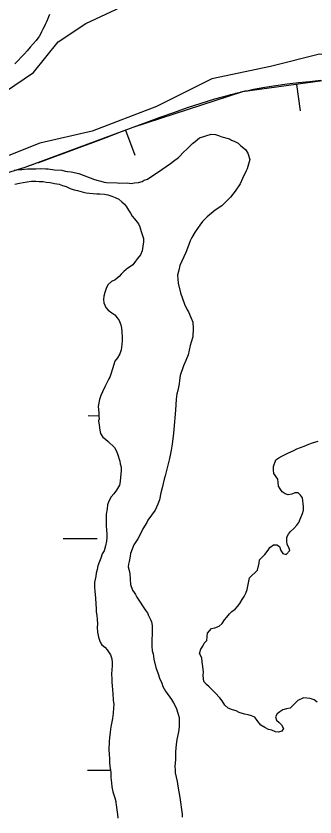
# Model space of a CAD drawing. Extents: x 3180038 to 3217926, y 922069 to 947485.
# Drawn here: x 3192269 to 3192550, y 939884 to 940636 of the extents above; entities that cross this region are included whole.
import ezdxf

# ---------------------------------------------------------------- set-up
doc = ezdxf.new("R2010")
doc.units = 0
for name, color, linetype in [('V-BORW-LINE', 7, 'Continuous'), ('V-LEVE-TOET', 7, 'Continuous'), ('V-SITE-VEGE', 7, 'Continuous'), ('V-TOPO-SHOR', 7, 'Continuous'), ('V-WETL-SWMP', 7, 'Continuous')]:
    doc.layers.add(name, color=color, linetype=linetype)

msp = doc.modelspace()

# ---------------------------------------------------------------- linework, layer by layer
at = {"layer": 'V-BORW-LINE'}
for p, q in [((3192544.53, 940573.89), (3192533.97, 940572.8)), ((3192555.09, 940574.89), (3192544.53, 940573.89)), ((3192502.41, 940568.49), (3192491.96, 940566.55)), ((3192512.91, 940570.13), (3192502.41, 940568.49)), ((3192523.42, 940571.72), (3192512.91, 940570.13)), ((3192533.97, 940572.8), (3192523.42, 940571.72)), ((3192532.18, 940571.26), (3192535.58, 940546.49)), ((3192468.41, 940561.01), (3192455.34, 940557.36)), ((3192442.38, 940553.38), (3192429.44, 940549.33)), ((3192455.34, 940557.36), (3192442.38, 940553.38)), ((3192416.69, 940544.8), (3192403.94, 940540.27)), ((3192429.44, 940549.33), (3192416.69, 940544.8)), ((3192403.94, 940540.27), (3192391.22, 940535.66)), ((3192378.52, 940531.01), (3192365.87, 940526.19)), ((3192371.75, 940528.51), (3192380.42, 940505.06)), ((3192391.22, 940535.66), (3192378.52, 940531.01)), ((3192353.23, 940521.36), (3192340.59, 940516.53)), ((3192365.87, 940526.19), (3192353.23, 940521.36)), ((3192340.59, 940516.53), (3192327.95, 940511.7)), ((3192315.26, 940507.01), (3192302.55, 940502.34)), ((3192327.95, 940511.7), (3192315.26, 940507.01)), ((3192302.55, 940502.34), (3192289.8, 940497.83))]:
    msp.add_line(p, q, dxfattribs=at)
for points in [[(3192565.65, 940575.84), (3192481.56, 940564.33)], [(3192481.56, 940564.33), (3192378.52, 940531.01)], [(3192378.52, 940531.01), (3192276.98, 940493.48)], [(3192276.98, 940493.48), (3192211.44, 940472.88)]]:
    msp.add_lwpolyline(points, dxfattribs=at)
for points in [[(3192491.96, 940566.55), (3192481.56, 940564.33), (3192468.41, 940561.01)], [(3192289.8, 940497.83), (3192276.98, 940493.48), (3192268.82, 940490.81)]]:
    msp.add_spline(points, degree=3, dxfattribs=at)
at = {"layer": 'V-LEVE-TOET'}
msp.add_lwpolyline([(3192300.3, 940637.04), (3192299.36, 940634.68), (3192298.38, 940632.33), (3192297.36, 940630), (3192296.3, 940627.69), (3192295.2, 940625.39), (3192294.07, 940623.12), (3192292.89, 940620.86), (3192291.68, 940618.62), (3192290.43, 940616.41), (3192290.23, 940616.06), (3192290.23, 940616.06), (3192287.61, 940612.74), (3192284.93, 940609.46), (3192282.19, 940606.23), (3192279.4, 940603.04), (3192276.56, 940599.9), (3192273.66, 940596.8), (3192270.72, 940593.76), (3192267.72, 940590.76)], dxfattribs=at)
at = {"layer": 'V-SITE-VEGE'}
for points in [[(3192425.5, 940506.98), (3192430.09, 940511.5), (3192434.68, 940516.02), (3192436.97, 940517.9), (3192441.18, 940521.29), (3192452.21, 940524.62), (3192456.01, 940524.21), (3192459.04, 940523.42), (3192462.07, 940522.26), (3192469.26, 940520.31), (3192471.15, 940519.15), (3192473.8, 940518), (3192477.58, 940516.07), (3192479.84, 940513.77), (3192484.37, 940510.32), (3192486.62, 940506.89), (3192488.47, 940500.8), (3192485.75, 940492.09), (3192484.97, 940490.2), (3192481.5, 940483.01), (3192479.19, 940478.09), (3192474.58, 940471.29), (3192470.36, 940465.63), (3192461.94, 940457.34), (3192455.84, 940453.22), (3192452.02, 940450.21), (3192448.2, 940447.2), (3192443.99, 940442.68), (3192441.3, 940439.28), (3192437.08, 940432.86), (3192434, 940427.57), (3192432.46, 940424.54), (3192430.9, 940420), (3192428.19, 940413.57), (3192422.78, 940401.46), (3192421.61, 940396.91), (3192420.44, 940392.37), (3192420.79, 940388.57), (3192421.14, 940384.77), (3192423.34, 940375.64), (3192427.06, 940364.98), (3192429.67, 940359.65), (3192430.8, 940357.74), (3192433.41, 940352.03), (3192434.9, 940348.22), (3192435.23, 940342.14), (3192434.8, 940334.55), (3192433.23, 940329.25), (3192432.45, 940326.21), (3192430.49, 940317.5), (3192428.17, 940312.2), (3192426.23, 940307.28), (3192423.12, 940298.19), (3192422.33, 940293.27), (3192421.92, 940290.23), (3192420.74, 940284.17), (3192419.95, 940280.76), (3192419.16, 940275.83), (3192418.69, 940265.58), (3192417.04, 940247.37), (3192416.63, 940243.95), (3192415.41, 940233.71), (3192414.61, 940228.03), (3192413.03, 940220.06), (3192408.73, 940203.77), (3192407.94, 940200.74), (3192405.98, 940192.79), (3192404.81, 940187.86), (3192403.62, 940181.41), (3192402.07, 940177.25), (3192399.37, 940171.58), (3192392.46, 940162.14), (3192391.68, 940160.25), (3192387.84, 940154.2), (3192385.91, 940150.04), (3192383.21, 940144.75), (3192379.37, 940139.08), (3192376.27, 940131.13), (3192375.87, 940128.48), (3192375.08, 940123.55), (3192374.3, 940120.9), (3192374.28, 940118.62), (3192375.01, 940115.2), (3192375.74, 940111.77), (3192376.09, 940106.84), (3192376.43, 940101.9), (3192378.29, 940096.57), (3192379.78, 940094.28), (3192380.91, 940092.37), (3192382.41, 940090.08), (3192390.66, 940077.11), (3192392.16, 940075.2), (3192392.91, 940073.3), (3192395.15, 940069.1), (3192395.9, 940066.82), (3192396.63, 940063.4), (3192396.59, 940057.71), (3192396.51, 940047.83), (3192396.48, 940044.04), (3192396.82, 940039.48), (3192397.56, 940036.82)], [(3192267.06, 940490.74), (3192272, 940491.46), (3192274.28, 940491.45), (3192279.6, 940492.17), (3192287.57, 940492.1), (3192292.13, 940492.45), (3192296.68, 940492.03), (3192298.96, 940492.02), (3192305.03, 940491.21), (3192311.86, 940490.78), (3192314.89, 940489.99), (3192317.17, 940489.6), (3192320.58, 940489.19), (3192327.78, 940487.62), (3192342.55, 940482.19), (3192345.95, 940481.02), (3192348.61, 940480.62), (3192351.63, 940479.46), (3192353.91, 940479.44), (3192364.16, 940478.98), (3192366.44, 940478.58), (3192373.27, 940478.91), (3192377.06, 940478.5), (3192380.1, 940478.86), (3192383.9, 940479.21), (3192387.33, 940480.32), (3192389.24, 940481.44), (3192392.28, 940482.56), (3192397.24, 940485.94), (3192400.68, 940488.19), (3192405.64, 940491.57), (3192414.04, 940497.2), (3192416.71, 940499.45), (3192421.29, 940502.84), (3192422.82, 940504.34), (3192425.5, 940506.98)], [(3192397.56, 940036.82), (3192398.29, 940031.88), (3192400.12, 940023.89), (3192402.35, 940018.18), (3192403.46, 940013.99), (3192405.7, 940009.42), (3192406.82, 940006), (3192409.06, 940001.8), (3192414.69, 939993.79), (3192416.57, 939990.73), (3192419.19, 939986.16), (3192421.04, 939980.07), (3192422.16, 939977.02), (3192422.09, 939968.29), (3192421.29, 939963.74), (3192419.72, 939956.54), (3192419.3, 939951.61), (3192418.49, 939944.78), (3192418.43, 939937.19), (3192418.01, 939931.5), (3192418.36, 939927.7), (3192418.34, 939925.04), (3192420.18, 939917.05), (3192420.9, 939912.49), (3192422.71, 939901.85), (3192424.87, 939886.27), (3192424.85, 939883.61)]]:
    msp.add_lwpolyline(points, dxfattribs=at)
at = {"layer": 'V-TOPO-SHOR'}
for points in [[(3192207.36, 940484.29), (3192224.68, 940539.16), (3192242.01, 940553.6), (3192285.33, 940582.48), (3192308.43, 940611.36), (3192334.42, 940628.69), (3192371.97, 940646.01), (3192421.06, 940660.45), (3192455.72, 940674.89), (3192490.37, 940689.33), (3192513.48, 940695.11), (3192527.92, 940698)], [(3193394.3, 940337.01), (3193293.22, 940409.2), (3193169.04, 940478.51), (3193114.17, 940527.61), (3192883.13, 940602.7), (3192819.6, 940614.25), (3192776.28, 940617.14), (3192669.43, 940599.81), (3192614.56, 940591.14), (3192553.91, 940599.81), (3192507.7, 940588.26), (3192452.83, 940576.7), (3192400.85, 940550.71), (3192340.2, 940527.61), (3192291.11, 940516.06), (3192262.23, 940504.51), (3192207.36, 940484.29), (3192094.73, 940432.31), (3191875.24, 940334.12), (3191785.72, 940267.69), (3191745.28, 940233.04), (3191745.28, 940204.16), (3191782.83, 940189.72)]]:
    msp.add_lwpolyline(points, dxfattribs=at)
at = {"layer": 'V-WETL-SWMP'}
for p, q in [((3192336.72, 940260.4), (3192346.7, 940260.38)), ((3192313.05, 940145.02), (3192345.05, 940144.95)), ((3192335.97, 939927.72), (3192357.38, 939927.68))]:
    msp.add_line(p, q, dxfattribs=at)
for points in [[(3192267.71, 940477.6), (3192272.19, 940478.64), (3192275.59, 940479.32), (3192279.35, 940480.01), (3192283.47, 940480.52), (3192287.41, 940480.49), (3192290.62, 940480.28), (3192294.2, 940480.08), (3192297.24, 940479.69), (3192300.99, 940479.31), (3192304.92, 940478.38), (3192309.21, 940477.63), (3192312.6, 940476.53), (3192315.99, 940475.43), (3192319.55, 940473.8), (3192323.3, 940472.52), (3192326.69, 940471.77), (3192330.8, 940470.49), (3192334.73, 940469.56), (3192337.95, 940469.36), (3192341.34, 940468.98), (3192344.56, 940468.77), (3192347.6, 940468.57), (3192351.89, 940468.18), (3192354.93, 940467.8), (3192358.85, 940466.34), (3192361.88, 940465.24), (3192365.45, 940463.78), (3192368.11, 940461.26), (3192370.6, 940459.09), (3192372.55, 940456.39), (3192374.49, 940453.16), (3192376.26, 940450.46), (3192377.85, 940447.76), (3192380.15, 940445.24), (3192383.87, 940440.38), (3192385.1, 940437.51), (3192386.32, 940433.21), (3192388.6, 940426.57), (3192388.57, 940423.53), (3192388.01, 940419.42), (3192387.26, 940415.13), (3192385.8, 940411.39), (3192382.91, 940408.01), (3192380.92, 940405.34), (3192378.39, 940401.96), (3192375.33, 940399.84), (3192373.89, 940398.96), (3192372.27, 940397.72), (3192369.93, 940395.59), (3192367.59, 940393.28), (3192365.6, 940390.97), (3192361.82, 940387.96), (3192358.41, 940386.38), (3192355.35, 940383.54), (3192353.72, 940380.87), (3192352.07, 940375.87), (3192351.15, 940372.66), (3192350.95, 940369.44), (3192351.28, 940366.22), (3192353.04, 940362.09), (3192355.34, 940359.57), (3192358.72, 940357.04), (3192361.75, 940355.05), (3192363.87, 940352.35), (3192365.82, 940349.65), (3192367.4, 940345.52), (3192367.91, 940342.48), (3192368.06, 940339.08), (3192368.06, 940338.54), (3192368.39, 940334.78), (3192368.36, 940331.02), (3192368.15, 940327.09), (3192367.58, 940322.26), (3192366.29, 940318.52), (3192364.12, 940314.78), (3192361.77, 940311.58), (3192360.67, 940308.37), (3192359.39, 940304.26), (3192357.92, 940299.44), (3192356.82, 940296.41), (3192356.09, 940294.98), (3192354.28, 940291.78), (3192352.46, 940288.04), (3192349.92, 940282.87), (3192348.46, 940279.48), (3192347.18, 940275.55), (3192345.88, 940269.12), (3192346.21, 940266.08), (3192346.72, 940262.86), (3192346.7, 940259.64), (3192346.86, 940257.49), (3192346.67, 940256.6), (3192346.31, 940255.53), (3192346.81, 940251.59), (3192347.49, 940246.75), (3192348.01, 940243.71)], [(3192348.01, 940243.71), (3192350.48, 940240.29), (3192352.97, 940238.3), (3192355.46, 940236.13), (3192361.32, 940230.36), (3192363.08, 940227.13), (3192364.31, 940223.72), (3192365.88, 940218.52), (3192366.23, 940217.63), (3192366.75, 940215.3), (3192367.44, 940212.07), (3192367.41, 940208.49), (3192367.01, 940202.77), (3192366.62, 940198.66), (3192365.88, 940195.27), (3192363.16, 940190.46), (3192360.8, 940187.08), (3192358.28, 940184.06), (3192355.92, 940180.14), (3192354.82, 940176.75), (3192354.43, 940173), (3192353.5, 940167.99), (3192353.48, 940164.77), (3192353.45, 940160.84), (3192353.59, 940156.9), (3192353.74, 940153.14), (3192354.07, 940149.21), (3192354.05, 940145.99), (3192353.84, 940142.59), (3192352.91, 940138.12), (3192351.63, 940133.66), (3192349.81, 940130.81), (3192348.35, 940126.53), (3192347.07, 940123.5), (3192345.61, 940119.4), (3192344.87, 940116), (3192344.13, 940112.61), (3192343.75, 940109.57), (3192342.63, 940103.86), (3192342.6, 940099.56), (3192342.74, 940095.27), (3192343.41, 940089.54), (3192343.72, 940083.46), (3192344.23, 940079.34), (3192344.2, 940076.3), (3192344.71, 940072.71), (3192345.04, 940068.96), (3192345.19, 940065.02), (3192345.16, 940061.62), (3192345.49, 940057.15), (3192346.34, 940052.31), (3192347.74, 940047.83), (3192349.33, 940045.13), (3192352.18, 940042.96), (3192354.48, 940040.44), (3192357.67, 940035.76), (3192358.71, 940032.18), (3192359.22, 940028.77), (3192359.19, 940025.38), (3192358.81, 940021.98), (3192358.6, 940017.87), (3192358.74, 940013.39), (3192358.72, 940010), (3192359.05, 940006.95), (3192359.38, 940002.66), (3192359.71, 939999.43), (3192360.2, 939993.17), (3192360.53, 939989.23), (3192360.5, 939986.01), (3192360.1, 939981), (3192359.53, 939976.18), (3192358.23, 939969.75), (3192357.66, 939966.18), (3192357.1, 939962.96), (3192356.71, 939958.13), (3192356.32, 939954.2), (3192356.08, 939947.05), (3192356.23, 939942.22), (3192356.56, 939938.64), (3192356.53, 939934.88), (3192356.86, 939931.3), (3192357.71, 939925.39), (3192357.85, 939920.74), (3192358.35, 939915.72), (3192358.67, 939911.97), (3192359.71, 939907.13), (3192361.46, 939901.57), (3192362.5, 939898.16), (3192362.67, 939896.91), (3192363.02, 939895.12), (3192363.52, 939890.46), (3192364.2, 939885.98), (3192364.53, 939882.4)], [(3192527.68, 940186.84), (3192524.45, 940186.15), (3192521.42, 940187.07), (3192518.75, 940188.88), (3192516.8, 940191.58), (3192515.39, 940194.27), (3192514.88, 940197.67), (3192514.55, 940200.72), (3192511.01, 940206.11), (3192510.68, 940209.33), (3192510.71, 940212.73), (3192512.9, 940218.8), (3192515.6, 940220.92), (3192518.47, 940222.51), (3192521.53, 940223.92), (3192524.58, 940225.5), (3192529.61, 940227.79), (3192532.48, 940229.2), (3192535.89, 940230.6), (3192539.48, 940231.83), (3192543.78, 940233.58), (3192547.37, 940234.99), (3192552.57, 940236.38)], [(3192513.71, 940139.01), (3192516.39, 940137.55), (3192517.61, 940133.97), (3192519.38, 940130.91), (3192522.59, 940129.99), (3192526.02, 940133.72), (3192524.97, 940136.59), (3192523.38, 940139.47), (3192523.04, 940142.51), (3192523.25, 940146.27), (3192524.71, 940149.3), (3192526.69, 940151.79), (3192529.58, 940154.45), (3192532.64, 940157.46), (3192534.45, 940160.13), (3192536.27, 940164.77), (3192537.91, 940168.69), (3192538.83, 940171.73), (3192538.86, 940175.13), (3192537.85, 940183.18), (3192536.08, 940185.7), (3192533.77, 940187.87), (3192530.73, 940188.07), (3192527.68, 940186.84)], [(3192551.57, 939991.31), (3192548.9, 939993.48), (3192545.15, 939994.76), (3192541.76, 939995.32), (3192538.72, 939995.52), (3192533.34, 939993.06), (3192530.99, 939990.57), (3192526.12, 939985.96), (3192522.9, 939985.09), (3192519.31, 939984.23), (3192516.62, 939982.46), (3192513.92, 939980.51), (3192512.64, 939977.66), (3192513.51, 939974.43), (3192516, 939972.27), (3192518.13, 939970.1), (3192519.89, 939966.87), (3192518.44, 939964.2), (3192515.39, 939963.15), (3192512.36, 939963.71), (3192508.97, 939965.16), (3192505.93, 939965.9), (3192502.37, 939967.72), (3192498.81, 939969.89), (3192495.26, 939974.21), (3192492.96, 939977.27), (3192489.93, 939978.73), (3192486.72, 939979.65), (3192483.32, 939980.03), (3192478.51, 939981.86), (3192475.66, 939983.31), (3192472.09, 939984.23), (3192467.99, 939985.87), (3192464.97, 939988.58), (3192462.49, 939992.54), (3192460.37, 939995.41), (3192455.75, 940000.28), (3192452.74, 940003.35), (3192450.25, 940005.69), (3192447.76, 940008.03), (3192445.1, 940010.92), (3192444.43, 940016.47), (3192444.81, 940019.69), (3192444.14, 940024.88), (3192443.63, 940029), (3192443.31, 940033.11), (3192441.01, 940037.25), (3192442.47, 940041.17), (3192444.29, 940044.02), (3192445.38, 940046.87), (3192448.08, 940049.36), (3192448.47, 940053.11), (3192448.67, 940056.15), (3192452.29, 940060.59), (3192455.51, 940061.1), (3192459.46, 940062.68), (3192462.52, 940065.34), (3192464.69, 940068.73), (3192466.68, 940071.39), (3192469.39, 940074.41), (3192471.55, 940076.54), (3192474.61, 940078.67), (3192476.95, 940081.15), (3192479.12, 940084.18), (3192481.3, 940087.74), (3192483.11, 940090.59), (3192484.74, 940093.61), (3192485.84, 940097.18), (3192486.58, 940100.22), (3192487.14, 940103.43), (3192488.07, 940108.26), (3192490.24, 940110.39), (3192493.3, 940113.05), (3192495.46, 940115.36), (3192497.12, 940121.78), (3192497.51, 940125.18), (3192499.85, 940127.49), (3192502.38, 940130.15), (3192505.45, 940134.06), (3192507.25, 940136.55), (3192510.67, 940139.03), (3192513.71, 940139.01)]]:
    msp.add_lwpolyline(points, dxfattribs=at)

doc.saveas('drawing.dxf')
